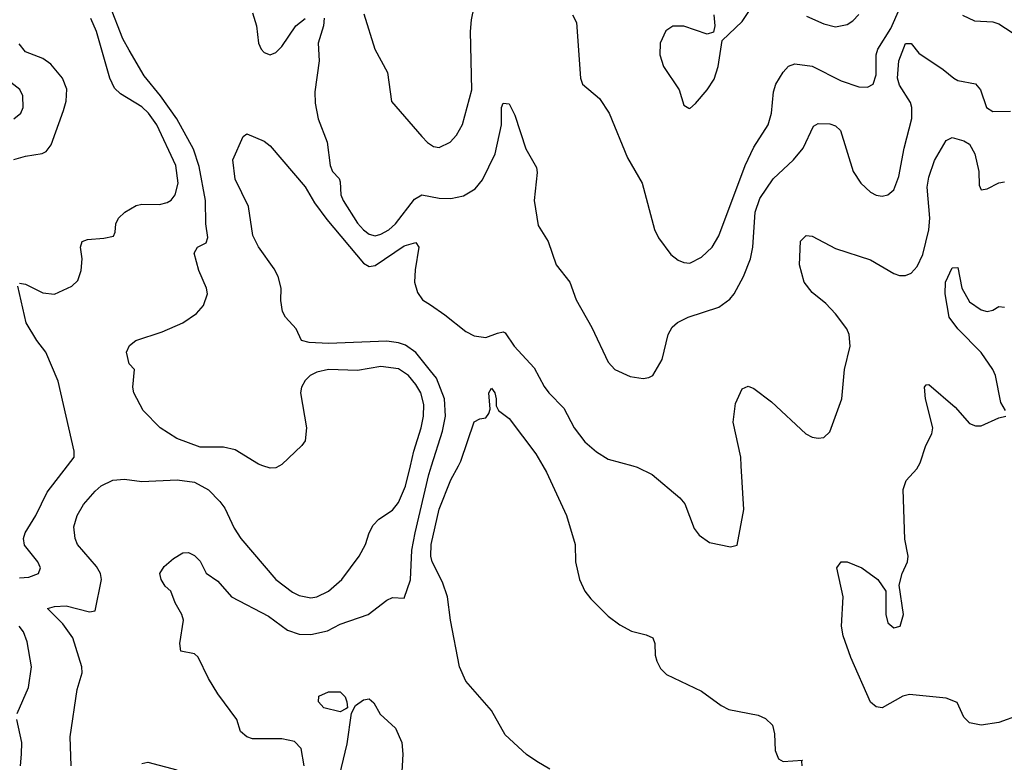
# Model space of a CAD drawing. Header units: inches. Extents: x 884549 to 1028252, y 526810 to 653624.
# Tile 854 of 1056: x 988591 to 991969, y 618983 to 621531. Entities that reach past the tile are written whole.
import ezdxf

# ---------------------------------------------------------------- set-up
doc = ezdxf.new("R2010")
doc.units = ezdxf.units.IN
doc.header["$MEASUREMENT"] = 0
for name, color, linetype in [('A9681', 7, 'Continuous'), ('A9682', 7, 'Continuous'), ('A9691', 7, 'Continuous'), ('A9692', 7, 'Continuous')]:
    doc.layers.add(name, color=color, linetype=linetype)

msp = doc.modelspace()

# ---------------------------------------------------------------- linework, layer by layer
at = {"layer": 'A9681', "color": 5}
for points, elevation in [([(988590, 619615.4), (988622.1, 619617.9), (988654.7, 619630), (988662.2, 619650), (988653.1, 619670), (988607.6, 619727.6), (988603.2, 619750), (988609.9, 619770), (988646.2, 619830), (988684.9, 619910), (988754.1, 620000)], 2280), ([(988767.6, 618970), (988763.7, 619070), (988787.8, 619232.2), (988804.4, 619290), (988803.9, 619310), (988773.1, 619410), (988738.1, 619458.1), (988686.3, 619510), (988710, 619517.7), (988750, 619519.3), (988830, 619498.9), (988850, 619502), (988871.4, 619610), (988867.4, 619630), (988854.4, 619654.4), (988788.5, 619730), (988781, 619750), (988776.8, 619790), (988787.6, 619830), (988810, 619866.7), (988850, 619913.4), (988870, 619931.3), (988910, 619951), (988950, 619953.7), (989010, 619946.5), (989131.5, 619951.5), (989190, 619943.6), (989238, 619918), (989277.7, 619877.7), (989295, 619855), (989326.2, 619786.2), (989350, 619750.4), (989469.5, 619609.5), (989526.6, 619566.6), (989550, 619554.8), (989590, 619546.8), (989610, 619550.8), (989650.3, 619569.7), (989696.5, 619610), (989755.9, 619690), (989777.6, 619730), (989789.8, 619770), (989803.4, 619796.6), (989822.8, 619817.2), (989870, 619847.3), (989890, 619874), (989915, 619930), (989931.1, 620000)], 2260), ([(989566.3, 618970), (989556.8, 619030), (989534, 619054), (989490, 619062.8), (989390, 619063.5), (989369.7, 619069.8), (989348.5, 619088.5), (989335.8, 619130), (989270, 619217), (989238, 619270), (989203, 619343), (989190, 619355.1), (989143.9, 619363.9), (989140.5, 619390), (989152.2, 619470), (989147.1, 619490), (989124, 619530), (989109.7, 619569.7), (989090, 619587.3), (989076.3, 619610), (989071.8, 619630), (989086, 619654), (989118, 619682), (989150, 619701.6), (989170, 619702), (989190, 619692.6), (989210, 619672.7), (989231, 619631), (989270, 619603.9), (989317.2, 619550), (989444.2, 619484.1), (989510, 619435.5), (989550, 619421.8), (989590, 619421), (989646.3, 619433.7), (989690, 619456.6), (989786.3, 619490), (989850, 619538.9), (989870, 619548), (989910, 619546), (989931.4, 619608.6), (989936, 619710), (989947.9, 619770), (989994.2, 619970), (990000, 619988.4)], 2240), ([(989482.5, 620000), (989470, 619993), (989450, 619991.3), (989424.8, 620000)], 2260), ([(988582.4, 619150), (988620.9, 619239.1), (988631.5, 619310), (988616, 619396), (988603.2, 619430), (988588.6, 619450)], 2280), ([(989643.2, 618750), (989714, 619046), (989729, 619151), (989742.8, 619177.2), (989770, 619196.5), (989790, 619200.3), (989806.1, 619186.1), (989827.5, 619147.5), (989879.8, 619099.8), (989902.2, 619050), (989905.6, 619010), (989899, 618890)], 2220), ([(988592.9, 618970), (988596.5, 619010), (988597.5, 619050), (988581.3, 619130)], 2280), ([(989010, 618978), (989030, 618983.1), (989130, 618956.8)], 2240)]:
    msp.add_lwpolyline(points, dxfattribs=dict(at, elevation=elevation))
at = {"layer": 'A9681', "color": 5, "elevation": 2220}
msp.add_lwpolyline([(989690, 619155.4), (989634, 619170), (989616.2, 619190), (989617.2, 619210), (989650, 619223.8), (989690, 619224.9), (989707, 619207), (989713, 619190), (989716, 619170), (989710, 619166.6)], close=True, dxfattribs=at)
at = {"layer": 'A9682', "color": 5}
for points, elevation in [([(989424.8, 620000), (989410, 620005.1), (989330, 620054.7), (989290, 620063.5), (989210, 620064.2), (989130, 620093.3), (989072.7, 620130), (989014.5, 620190), (988982, 620250), (988979.3, 620270), (988984, 620330), (988966, 620350), (988957.6, 620390), (988967.4, 620412.6), (988989.3, 620430), (989080, 620460), (989149.9, 620490.1), (989197.4, 620522.6), (989221.7, 620550), (989234.7, 620590), (989231.3, 620610), (989205.3, 620670), (989189.6, 620730), (989201.2, 620750), (989230, 620765.3), (989236.5, 620783.5), (989229.8, 620829.8), (989227.8, 620910), (989206.8, 621026.8), (989187, 621087), (989129.9, 621190), (989073.4, 621270), (989018.1, 621338.1), (988965.7, 621425.7), (988944.6, 621464.6), (988900, 621580)], 2260), ([(989390, 621554.8), (989403.1, 621510), (989410.3, 621450), (989418.7, 621430), (989430, 621417.6), (989450, 621410.3), (989470, 621417.8), (989490, 621438.9), (989537.6, 621510), (989570, 621535.2)], 2260), ([(989771.4, 621551.4), (989809.2, 621430), (989853.2, 621350), (989866.3, 621250), (989970.3, 621130), (989990, 621109.2), (990000, 621102.7)], 2280), ([(988590, 620626.4), (988610, 620622.8), (988670, 620593.8), (988710, 620588.7), (988770, 620616.4), (988790, 620635.5), (988801.8, 620670), (988804.6, 620710), (988799.7, 620750), (988804.5, 620770), (988823, 620777), (988879.4, 620780.6), (988912.1, 620787.9), (988918.4, 620801.6), (988920.9, 620830), (988929.8, 620850), (988951, 620870), (988990, 620893.5), (989010, 620897.4), (989070, 620896.8), (989096.5, 620903.5), (989110, 620911.3), (989124, 620930), (989134.5, 620970), (989126.4, 621030), (989061.2, 621170), (989032.2, 621210), (989010, 621231.2), (988936.7, 621276.7), (988915.5, 621295.5), (988899.9, 621330), (988854.7, 621490), (988834.9, 621534.9)], 2280), ([(989635.6, 621535.6), (989633.4, 621510), (989614.3, 621450), (989617.7, 621390), (989603.7, 621283.7), (989604.1, 621244.1), (989614.4, 621190), (989645.3, 621110), (989655.9, 621030), (989664.2, 621010), (989686.3, 620986.3), (989690, 620974.9), (989692.6, 620930), (989700.3, 620910), (989750, 620832.4), (989770, 620809.5), (989790, 620795), (989810, 620789.5), (989830, 620794.5), (989856.8, 620810), (989879.9, 620830), (989945.6, 620914.4), (989970, 620929.2), (990000, 620923.9)], 2260), ([(988570, 621050.6), (988610, 621062.4), (988668.2, 621071.8), (988681.2, 621078.8), (988699, 621101), (988741.4, 621218.6), (988750, 621250.6), (988752.2, 621292.2), (988737.5, 621330), (988697.7, 621377.7), (988670, 621397.6), (988610, 621421), (988588.3, 621448.3)], 2320), ([(988570, 621190.2), (988594, 621210), (988602.7, 621230), (988600.8, 621270), (988591, 621291), (988523.8, 621343.8)], 2340), ([(990000, 620325.8), (989950, 620388.7), (989914, 620414), (989890, 620422.3), (989850, 620427.7), (989650, 620420.1), (989583.4, 620423.4), (989557.2, 620430), (989539.3, 620470), (989502.7, 620510), (989492, 620530), (989486.7, 620566.7), (989487.8, 620610), (989477.6, 620650), (989464, 620676), (989410, 620751.5), (989390.8, 620790), (989376.2, 620890), (989330, 620984), (989322, 621050), (989357.2, 621130), (989370, 621139.1), (989430, 621114.4), (989450, 621098), (989570, 620957.3), (989602.5, 620902.5), (989644.8, 620844.8), (989770, 620695.3), (989790, 620684.2), (989810, 620686.8), (989910, 620754.3), (989950, 620766.2), (989960.8, 620750), (989947.5, 620672.5), (989945.8, 620630), (989955.2, 620595.2), (989973.2, 620570), (990000, 620552)], 2240), ([(988754.1, 620000), (988777.2, 620030), (988777.2, 620050), (988722.5, 620290), (988680.8, 620390), (988649.9, 620430), (988613, 620490), (988584.1, 620615.9)], 2280), ([(989931.1, 620000), (989942.6, 620050), (989967.9, 620130), (989976.6, 620170), (989977.7, 620210), (989966.8, 620250), (989950, 620279.4), (989924.8, 620310), (989890, 620333.1), (989830, 620340.5), (989750, 620326.9), (989650, 620330.5), (989610, 620321.8), (989587.9, 620310), (989570, 620293.1), (989557.2, 620270), (989554.2, 620250), (989574.4, 620130), (989570, 620086), (989559, 620070), (989490, 620004.2), (989482.5, 620000)], 2260)]:
    msp.add_lwpolyline(points, dxfattribs=dict(at, elevation=elevation))
at = {"layer": 'A9691', "color": 5}
for points, elevation in [([(990000, 619988.4), (990003.7, 620000)], 2240), ([(990410, 618958.7), (990364.9, 618984.9), (990330, 619009.6), (990256.9, 619076.9), (990210, 619160.4), (990121.2, 619261.2), (990099.5, 619310), (990068.5, 619470), (990058.5, 619550), (990041.1, 619601.1), (990006.5, 619670), (990001.7, 619690), (990002.1, 619730), (990030, 619851.3), (990070, 619951.4), (990096.3, 620000)], 2220), ([(990385.8, 620000), (990398.4, 619978.4), (990466.4, 619830), (990496.9, 619730), (990498.2, 619670), (990512.1, 619610), (990530, 619570.2), (990550, 619543.2), (990610, 619484.5), (990650, 619454), (990690, 619433), (990740.5, 619420.5), (990763, 619410), (990770.3, 619390.2), (990771.3, 619350), (990776.9, 619330), (990790, 619304.9), (990810, 619284.4), (990930, 619227.1), (990997.5, 619177.5), (991023.6, 619163.6), (991124.8, 619144.8), (991150, 619132.7), (991174, 619110), (991180.6, 619080.6), (991183.5, 619023.5), (991194.8, 618994.8), (991210, 618985.5), (991277.3, 618990), (991273.5, 618986.5), (991274.2, 618970)], 2220), ([(990694.7, 620000), (990710, 619995.8), (990760.7, 619970), (990856.3, 619890), (990873.4, 619870), (990905.1, 619785.1), (990921.7, 619761.7), (990957.3, 619737.3), (991030, 619722), (991052.5, 619727.5), (991075.1, 619850), (991066.7, 620000)], 2240), ([(992090, 619169.3), (991950, 619118.7), (991890, 619109.5), (991850, 619118), (991830, 619137.2), (991807.8, 619187.8), (991770, 619203), (991644.5, 619215.5), (991620.7, 619210), (991550, 619169.6), (991530, 619172.7), (991510, 619189.3), (991442.5, 619342.5), (991416, 619416), (991410.7, 619450), (991415.8, 619550), (991395.1, 619650), (991409.7, 619670.3), (991430, 619670.3), (991480.7, 619650), (991534.8, 619610), (991562.8, 619570), (991563.1, 619490), (991570, 619460.7), (991590, 619444.4), (991612.3, 619450), (991623.7, 619490), (991608.7, 619590), (991619, 619630), (991637, 619670), (991639.5, 619690), (991628, 619748), (991621.7, 619918.3), (991632.3, 619950), (991669.4, 619990), (991675, 620000)], 2220)]:
    msp.add_lwpolyline(points, dxfattribs=dict(at, elevation=elevation))
at = {"layer": 'A9692', "color": 5}
for points, elevation in [([(990972.2, 621547.8), (990976.2, 621510), (990971.8, 621488.2), (990950, 621480.8), (990870, 621508.2), (990831.3, 621508.7), (990807.8, 621492.2), (990787.9, 621450), (990787.7, 621410), (990800.3, 621370), (990854, 621290), (990870, 621237.3), (990887, 621227), (990890, 621226), (990910, 621243.1), (990950, 621290.3), (990973.7, 621326.3), (990987.7, 621370), (991001.2, 621458.8), (991070, 621524.5), (991104, 621576)], 2320), ([(990000, 621102.7), (990010, 621096.1), (990030, 621091.7), (990067.3, 621110), (990090, 621134.4), (990110, 621170.7), (990142, 621290), (990137.6, 621490), (990140.5, 621530), (990150, 621574.9)], 2280), ([(990487.4, 621547.4), (990501.1, 621521.1), (990515.5, 621330), (990522, 621310), (990580, 621259.9), (990612.8, 621210), (990676.4, 621056.4), (990726.5, 620970), (990768.7, 620811.3), (990782.1, 620782.1), (990825, 620725), (990850, 620705.8), (990870, 620697.6), (990890, 620695.5), (990930, 620715.5), (990966.8, 620750), (990990, 620788.9), (991079.6, 621030), (991110, 621093.2), (991158.7, 621170), (991169.9, 621210.1), (991177, 621283), (991185.3, 621310), (991210, 621350.2), (991229, 621371), (991250, 621379.8), (991310, 621371.6), (991410, 621321), (991470, 621299.8), (991500.3, 621299.7), (991519.1, 621310), (991530, 621341), (991529.9, 621410), (991535, 621430), (991579.7, 621500.2), (991611.3, 621570)], 2280), ([(991290, 621542.5), (991350, 621516.4), (991390, 621506.2), (991430, 621514), (991450, 621526.9), (991470, 621548.8)], 2320), ([(991825.9, 621545.9), (991867.2, 621527.2), (991930, 621523.7), (991950, 621516.3), (992022.6, 621470)], 2280), ([(990000, 620923.9), (990030, 620918.6), (990070, 620917.5), (990114, 620926), (990153.6, 620950), (990178.4, 620981.6), (990222.6, 621070), (990243.8, 621170), (990244.4, 621230), (990250, 621243.8), (990270, 621242), (990290, 621202.8), (990327.4, 621087.4), (990363.9, 621023.9), (990366.6, 621006.6), (990355.8, 620910), (990370, 620824), (990404.2, 620770), (990432, 620690), (990478.9, 620630), (990499.6, 620570), (990554, 620474), (990610, 620355.5), (990633, 620330), (990685.9, 620305.9), (990730, 620299.5), (990750, 620302.4), (990762.7, 620310), (990795.1, 620364.9), (990816, 620450), (990830, 620475.3), (990848.4, 620491.6), (990884.5, 620510), (990990, 620544), (991027.8, 620572.2), (991042.4, 620590), (991074, 620650), (991097.9, 620710), (991105.8, 620750), (991114.8, 620870), (991130, 620916.8), (991175.7, 620984.3), (991246, 621050), (991279.2, 621090), (991314.5, 621165.5), (991330, 621174), (991370, 621173.4), (991390, 621166.7), (991406.7, 621150), (991450.8, 621010), (991477.4, 620970), (991510, 620938.9), (991530, 620928.4), (991550, 620924.7), (991570, 620930.2), (991590, 620947.4), (991607.8, 620992.2), (991625.8, 621090), (991651.7, 621191.7), (991652.3, 621230), (991646.8, 621246.8), (991610, 621305.5), (991602.7, 621330), (991607.2, 621390), (991630, 621448.9), (991650, 621448.5), (991675.4, 621415.4), (991759.6, 621359.6), (991796.1, 621330), (991810, 621322.1), (991870.8, 621310.8), (991887.5, 621290), (991908.2, 621230), (991930, 621215.8), (991990, 621216.9)], 2260), ([(991066.7, 620000), (991065, 620030), (991039.3, 620150), (991046.4, 620213.6), (991070, 620264), (991090, 620273), (991110, 620265.5), (991170, 620219.5), (991287.7, 620110), (991310, 620098.7), (991330, 620095.3), (991350, 620097.6), (991370, 620116.3), (991411.8, 620230), (991421.1, 620330), (991440.4, 620410), (991436.5, 620450), (991428.7, 620470), (991390, 620521.5), (991357, 620557), (991310, 620594.3), (991282.2, 620630), (991266, 620690), (991270, 620771.3), (991289.6, 620790.4), (991310, 620787.7), (991390, 620746), (991510, 620706.7), (991590, 620659.3), (991610, 620653), (991630, 620653), (991650, 620660.7), (991670, 620684), (991690, 620725.5), (991710.3, 620810), (991713.5, 620850), (991704.2, 620955.8), (991710, 620990.6), (991730, 621047.7), (991770, 621116.3), (991790, 621126.4), (991830, 621115.4), (991850, 621103.6), (991867.7, 621070), (991881.3, 621010), (991883.2, 620963.2), (991890, 620946.4), (991910, 620950.3), (991950, 620971.3), (991970, 620974.3)], 2240), ([(991973, 620190), (991957.3, 620217.3), (991938.6, 620310), (991930, 620330.7), (991890, 620389.1), (991809.4, 620470), (991779.7, 620510), (991766.4, 620590), (991767.7, 620630), (991790, 620678.7), (991810, 620680.5), (991823.7, 620610), (991850, 620563), (991890, 620535.2), (991910, 620529.2), (991930, 620534.4), (991950, 620546.3), (991970, 620544.6)], 2220), ([(990000, 620552), (990050, 620518.4), (990121.1, 620461.1), (990150, 620445.5), (990190, 620440.1), (990230, 620455.2), (990250, 620459.5), (990256.2, 620456.2), (990287.1, 620410), (990355.6, 620335.6), (990390, 620271.7), (990406.5, 620250), (990457.5, 620197.5), (990493.7, 620130), (990530, 620082), (990570, 620047.4), (990610, 620023.1), (990694.7, 620000)], 2240), ([(990003.7, 620000), (990041.2, 620118.9), (990052.1, 620170), (990048, 620230), (990020.3, 620300.3), (990000, 620325.8)], 2240), ([(990096.3, 620000), (990104.6, 620015.4), (990150, 620150.8), (990170, 620161), (990190, 620164.7), (990200.2, 620179.8), (990205.2, 620194.8), (990200.9, 620250), (990210, 620266), (990220.7, 620250), (990226, 620230), (990225.4, 620205.4), (990234, 620190), (990270, 620162), (990361.5, 620041.5), (990385.8, 620000)], 2220), ([(991675, 620000), (991680.7, 620010), (991699.5, 620070), (991720.5, 620110), (991723.5, 620130), (991698.6, 620230), (991695.1, 620270), (991701.7, 620278.3), (991710, 620279.5), (991801.1, 620201.1), (991850, 620144.7), (991870, 620137.4), (991890, 620137.6), (991950, 620164), (991974, 620170)], 2220)]:
    msp.add_lwpolyline(points, dxfattribs=dict(at, elevation=elevation))

doc.saveas('drawing.dxf')
